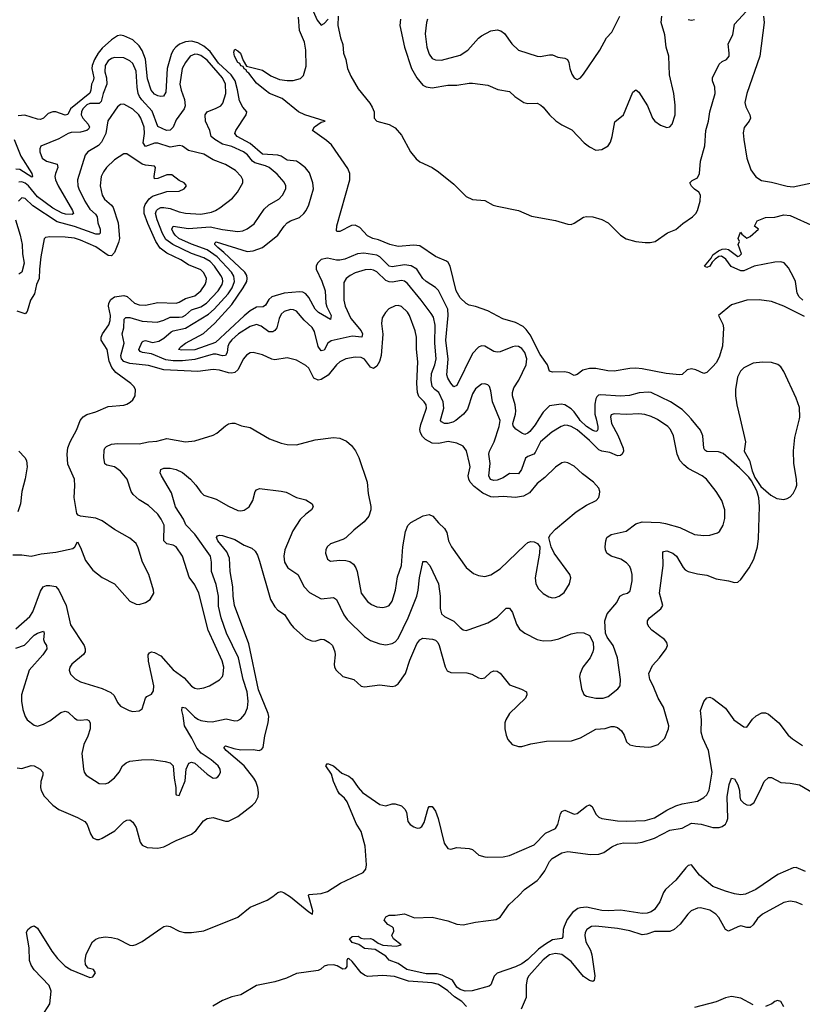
# Model space of a CAD drawing. Header units: inches. Extents: x 1694797 to 1849917, y 907313 to 1017959.
# Tile 418 of 656: x 1741715 to 1746789, y 996205 to 1002587. Entities that reach past the tile are written whole.
import ezdxf

# ---------------------------------------------------------------- set-up
doc = ezdxf.new("R2010")
doc.units = ezdxf.units.IN
doc.header["$MEASUREMENT"] = 0
doc.layers.add('B7040', color=7, linetype='Continuous')
doc.layers.add('B7949', color=7, linetype='Continuous')

msp = doc.modelspace()

# ---------------------------------------------------------------- linework, layer by layer
at = {"layer": 'B7040', "color": 5}
for points, elevation in [([(1743610, 1002662), (1743643.5, 1002583.5), (1743670, 1002552), (1743690, 1002562), (1743715.3, 1002590)], 680), ([(1743781, 1002610), (1743777.1, 1002550), (1743794.9, 1002470), (1743810, 1002426), (1743814, 1002370), (1743828.7, 1002330), (1743841.6, 1002270), (1743861.7, 1002221.7), (1743910, 1002139.1), (1743985.4, 1002045.4), (1744000.5, 1002020.5), (1744013.4, 1001990), (1744013, 1001950), (1744031, 1001930), (1744110, 1001908.4), (1744150, 1001885.3), (1744190, 1001838.7), (1744250, 1001730.4), (1744285.1, 1001685.1), (1744310, 1001666.4), (1744390, 1001628.5), (1744430, 1001600.3), (1744530, 1001521.7), (1744610, 1001441.7), (1744650, 1001421.1), (1744730, 1001414.9), (1744785.1, 1001385.1), (1744810, 1001377.6), (1744950, 1001350.5), (1745034.2, 1001314.2), (1745190, 1001286.7), (1745270, 1001262.4), (1745290, 1001260.4), (1745310, 1001268.2), (1745370, 1001306.4), (1745390, 1001312.4), (1745430, 1001310.4), (1745490, 1001292.4), (1745530, 1001270.4), (1745610, 1001190.6), (1745646.9, 1001166.9), (1745710, 1001150.4), (1745770, 1001142.4), (1745802.9, 1001142.9), (1745836, 1001150), (1745914.2, 1001205.8), (1745970, 1001226.5), (1746014.3, 1001265.7), (1746077.7, 1001310), (1746097.7, 1001330), (1746109.1, 1001350), (1746127.7, 1001410), (1746129, 1001450), (1746117.4, 1001470), (1746089.2, 1001489.2), (1746070, 1001509), (1746060.3, 1001530), (1746075, 1001545), (1746110, 1001562), (1746122.2, 1001590), (1746129.3, 1001670), (1746156.1, 1001770), (1746163.3, 1001870), (1746181, 1001930), (1746190, 1001990.2), (1746223.2, 1002110), (1746222.8, 1002150), (1746207.6, 1002190), (1746206.6, 1002210), (1746250, 1002299.1), (1746270, 1002316.4), (1746296.8, 1002330), (1746313.9, 1002350), (1746315.5, 1002370), (1746307.3, 1002430), (1746338, 1002490), (1746350, 1002558.9), (1746450, 1002668)], 680), ([(1746802.4, 1000662.4), (1746670, 1000730.8), (1746590, 1000760.6), (1746510, 1000771.3), (1746430, 1000769.9), (1746330, 1000739.3), (1746245.2, 1000670), (1746273.6, 1000613.6), (1746277.9, 1000590), (1746271.6, 1000471.6), (1746250, 1000400.4), (1746230, 1000362.3), (1746210, 1000339), (1746170, 1000301), (1746150, 1000293.3), (1746098.5, 1000318.5), (1746070, 1000324.2), (1746043, 1000317), (1746010, 1000288.2), (1745993.7, 1000286.3), (1745905.7, 1000294.3), (1745750, 1000324.1), (1745710, 1000327.7), (1745670, 1000325.5), (1745570, 1000309.4), (1745528.9, 1000311.1), (1745450, 1000327.2), (1745410, 1000327.4), (1745365.5, 1000314.5), (1745330, 1000287.6), (1745310, 1000280.6), (1745278, 1000298), (1745250, 1000304.9), (1745170, 1000301.5), (1745150, 1000308.4), (1745137.3, 1000350), (1745090, 1000417.8), (1745024, 1000544), (1744998.8, 1000578.8), (1744978.4, 1000598.4), (1744930, 1000625.1), (1744847.8, 1000647.8), (1744750, 1000700.6), (1744670, 1000728.4), (1744630, 1000737.5), (1744610, 1000747.4), (1744570, 1000784.5), (1744545.2, 1000830), (1744506.8, 1000990), (1744493.2, 1001013.2), (1744482.1, 1001022.1), (1744410, 1001051.4), (1744310, 1001122.1), (1744270, 1001126.4), (1744170, 1001116.7), (1744115.1, 1001130), (1744040.7, 1001160.7), (1744005.1, 1001170), (1743970, 1001187.1), (1743919.6, 1001239.6), (1743890, 1001255.9), (1743865.7, 1001254.3), (1743790, 1001214.5), (1743774, 1001214), (1743770, 1001218), (1743771.9, 1001251.9), (1743854.7, 1001550), (1743856.7, 1001590), (1743841.8, 1001621.8), (1743736.4, 1001776.4), (1743705.2, 1001805.2), (1743613.6, 1001870), (1743626.4, 1001893.6), (1743670, 1001923), (1743695.3, 1001930), (1743563.7, 1001970), (1743523.7, 1001990), (1743417, 1002077), (1743335.6, 1002110), (1743306.9, 1002130), (1743250, 1002176.1), (1743200.2, 1002240.2), (1743187.2, 1002250), (1743183.3, 1002263.3), (1743170, 1002267.8), (1743163.5, 1002283.5), (1743150, 1002287.5), (1743142.7, 1002302.7), (1743129.2, 1002310), (1743107.2, 1002350), (1743104.2, 1002375.8), (1743107.3, 1002392.7), (1743110, 1002396), (1743130, 1002384.9), (1743147.3, 1002370), (1743163.4, 1002323.4), (1743185.1, 1002285.1), (1743290, 1002261), (1743344.1, 1002224.1), (1743399.9, 1002199.9), (1743450, 1002192.2), (1743487.5, 1002192.5), (1743534.9, 1002205.1), (1743554.3, 1002225.7), (1743573.3, 1002286.7), (1743570.9, 1002390), (1743562, 1002442), (1743530, 1002517.2), (1743523.6, 1002603.6)], 680), ([(1744183.5, 1002590), (1744180.1, 1002550), (1744209.5, 1002410), (1744255, 1002270), (1744289.7, 1002209.7), (1744330, 1002163.2), (1744350, 1002151.6), (1744390, 1002146), (1744490, 1002163.2), (1744550, 1002162.6), (1744630, 1002176.9), (1744650, 1002176), (1744750, 1002163.1), (1744815.5, 1002135.5), (1744890, 1002122.4), (1744924.9, 1002090), (1744982.8, 1002050), (1745010, 1002044.2), (1745070, 1002045.3), (1745093.9, 1002033.9), (1745110, 1002021.3), (1745150.1, 1001970.1), (1745191.6, 1001931.6), (1745230, 1001906.7), (1745294.3, 1001874.3), (1745375.8, 1001790), (1745410, 1001762.3), (1745450, 1001742.6), (1745490, 1001745.3), (1745531.2, 1001770), (1745545.8, 1001794.2), (1745556.8, 1001830), (1745573.8, 1001926.2), (1745630, 1001971.3), (1745690, 1002117.3), (1745710, 1002132.7), (1745730, 1002117), (1745785.4, 1002030), (1745817.1, 1001950), (1745834, 1001930), (1745870, 1001904.4), (1745910, 1001888.2), (1745930, 1001892.2), (1745946.3, 1001910), (1745965.3, 1001970), (1745965.8, 1002034.2), (1745955.2, 1002110), (1745927.7, 1002230), (1745924.5, 1002350), (1745905.5, 1002410), (1745898.1, 1002490), (1745874.8, 1002570), (1745878.9, 1002610)], 720), ([(1744359.5, 1002590), (1744352.2, 1002570), (1744344.1, 1002495.9), (1744354.3, 1002410), (1744370, 1002364.9), (1744390, 1002336.4), (1744410, 1002327.6), (1744450, 1002326), (1744570, 1002356.9), (1744619.7, 1002390), (1744690, 1002468.4), (1744710, 1002483.1), (1744770, 1002514.4), (1744810, 1002521.6), (1744834.9, 1002514.9), (1744858, 1002498), (1744905.5, 1002430), (1744949, 1002389), (1745070, 1002350.3), (1745090, 1002347.9), (1745150, 1002359), (1745170, 1002358.7), (1745204.4, 1002344.4), (1745250, 1002338), (1745266, 1002330), (1745276.3, 1002310), (1745281.6, 1002270), (1745294.6, 1002234.6), (1745310, 1002211), (1745330, 1002200.7), (1745350, 1002210.7), (1745370, 1002234), (1745475.8, 1002390), (1745519.6, 1002470), (1745554, 1002506), (1745606.9, 1002610)], 740), ([(1746050, 1002588.4), (1746070, 1002583.9), (1746090, 1002587.9)], 720), ([(1746537.1, 1002610), (1746542.4, 1002570), (1746513.4, 1002350), (1746428.3, 1002110), (1746416.5, 1002050), (1746421.9, 1002021.8), (1746448.9, 1001970), (1746453.4, 1001950), (1746444.2, 1001930), (1746411.7, 1001888.3), (1746406.6, 1001853.4), (1746408.9, 1001810), (1746429.2, 1001690.8), (1746454.4, 1001614.4), (1746487.9, 1001567.9), (1746524.5, 1001544.5), (1746590, 1001534.3), (1746690, 1001507.5), (1746730, 1001504.6), (1746850, 1001529.4)], 680), ([(1744921, 1000000), (1744929.9, 1000030), (1744931.5, 1000051.5), (1744927.7, 1000090), (1744910.8, 1000150), (1744909.4, 1000170), (1744918.7, 1000201.3), (1744951.5, 1000250), (1744999.7, 1000350), (1745003.7, 1000390), (1744990, 1000430.5), (1744970, 1000456.3), (1744950, 1000469.9), (1744930, 1000472.1), (1744910, 1000466.8), (1744830, 1000433.8), (1744810, 1000431.4), (1744790, 1000436.8), (1744730, 1000470.8), (1744710, 1000472.7), (1744690, 1000464.6), (1744650, 1000422.5), (1744550, 1000217.2), (1744530, 1000208.5), (1744510, 1000231.1), (1744490, 1000264.7), (1744485.5, 1000285.5), (1744493.3, 1000386.7), (1744478.2, 1000510), (1744493.8, 1000670), (1744490.9, 1000710), (1744430, 1000831.6), (1744410, 1000852.3), (1744349.8, 1000890), (1744330, 1000910.7), (1744289.2, 1000969.2), (1744252.3, 1000992.3), (1744210, 1000999.1), (1744130, 1000985.5), (1744110.3, 1000990.3), (1744050, 1001049.4), (1744030, 1001061.2), (1743946.2, 1001073.8), (1743904.4, 1001070), (1743824.3, 1001035.7), (1743790, 1001028.1), (1743770, 1001027.5), (1743710, 1001040.6), (1743670, 1001032.6), (1743646.6, 1001010), (1743637.6, 1000990), (1743637, 1000970), (1743673.2, 1000893.2), (1743695.5, 1000830), (1743699.9, 1000750), (1743706.3, 1000726.3), (1743734, 1000670), (1743730, 1000643.6), (1743653, 1000690), (1743631.6, 1000710), (1743590, 1000787.2), (1743570, 1000811.2), (1743550, 1000820.5), (1743530, 1000823.4), (1743430, 1000815.7), (1743349.4, 1000790.6), (1743330, 1000773.6), (1743310, 1000737.6), (1743294.4, 1000725.6), (1743250, 1000723.4), (1743210, 1000700.5), (1743170, 1000668.7), (1742984.9, 1000495.1), (1742850, 1000448), (1742764.2, 1000444.2), (1742745.1, 1000450), (1742762.3, 1000470), (1742791, 1000490), (1742906.2, 1000553.8), (1742980.4, 1000619.6), (1743090, 1000741), (1743165.2, 1000850), (1743186.9, 1000890), (1743191.2, 1000910), (1743188, 1000930), (1743174.2, 1000950), (1743039.1, 1001079.1), (1742999.9, 1001110), (1742980.2, 1001130), (1742980.4, 1001139.6), (1742990, 1001147.4), (1743190, 1001084.6), (1743230, 1001090.1), (1743288.7, 1001111.3), (1743387.9, 1001190), (1743430.3, 1001249.7), (1743449.9, 1001270.1), (1743470, 1001282.7), (1743530, 1001305.7), (1743557.1, 1001330), (1743572.3, 1001350), (1743590, 1001386.4), (1743620.3, 1001490), (1743616.8, 1001530), (1743594.9, 1001594.9), (1743568, 1001628), (1743530, 1001658.4), (1743509.9, 1001669.9), (1743450, 1001676.4), (1743410, 1001702.6), (1743389.6, 1001709.6), (1743290, 1001716.1), (1743210, 1001784.2), (1743125.5, 1001830), (1743110.7, 1001850), (1743117.4, 1001870), (1743182.9, 1001970), (1743187, 1001990), (1743161.4, 1002021.4), (1743141.3, 1002061.3), (1743128.3, 1002131.7), (1743111.4, 1002190), (1743086, 1002230), (1743004.7, 1002304.7), (1742950, 1002380.4), (1742910, 1002416.5), (1742870, 1002438), (1742830, 1002448.1), (1742790, 1002444.8), (1742751.3, 1002428.7), (1742727.8, 1002410), (1742710.9, 1002389.1), (1742698.3, 1002361.7), (1742671, 1002270), (1742663.4, 1002116.6), (1742648.8, 1002091.2), (1742630, 1002088.7), (1742610, 1002094.2), (1742590, 1002104.6), (1742568.7, 1002130), (1742544.1, 1002204.1), (1742530, 1002332.4), (1742510, 1002386.8), (1742490, 1002418.5), (1742450, 1002457.4), (1742390, 1002483.5), (1742370, 1002486.5), (1742350, 1002482.2), (1742310, 1002457.4), (1742250, 1002402.8), (1742223.8, 1002370), (1742200.1, 1002330), (1742184.6, 1002290), (1742182.4, 1002270), (1742196, 1002210), (1742191.9, 1002190), (1742181.1, 1002170), (1742176.8, 1002130), (1742169.8, 1002110.2), (1742043.8, 1002010), (1742027.4, 1001972.6), (1742010, 1001967.7), (1741950.1, 1001989.9), (1741930.1, 1001989.9), (1741900.3, 1001979.7), (1741870, 1001949.8), (1741850, 1001940.6), (1741830, 1001942.4), (1741749.4, 1001969.4), (1741704.5, 1001964.5)], 720), ([(1744445.7, 1000000), (1744446.8, 1000006.8), (1744465.5, 1000070), (1744460.8, 1000110), (1744431.6, 1000171.6), (1744407, 1000190), (1744390, 1000209.8), (1744384, 1000250), (1744386.2, 1000293.8), (1744406.7, 1000350), (1744414.8, 1000390), (1744406, 1000490), (1744408.2, 1000608.2), (1744398.1, 1000658.1), (1744383.7, 1000683.7), (1744318.7, 1000770), (1744230, 1000877), (1744210, 1000891.9), (1744190, 1000896.5), (1744130, 1000886), (1744110, 1000887.1), (1744090, 1000897.7), (1744030, 1000952.9), (1744010, 1000963.4), (1743990, 1000968.1), (1743954.6, 1000965.4), (1743890, 1000946.2), (1743857.3, 1000930), (1743831.2, 1000910), (1743816.9, 1000883.1), (1743815.8, 1000770), (1743825.2, 1000730), (1743862.2, 1000650), (1743928.1, 1000570), (1743938.2, 1000550), (1743933, 1000530), (1743870, 1000535.7), (1743734, 1000506), (1743712.3, 1000490), (1743690, 1000445.4), (1743670, 1000440.4), (1743650, 1000468.6), (1743626.4, 1000566.4), (1743612.1, 1000592.1), (1743560.4, 1000640.5), (1743510, 1000697.4), (1743490, 1000707.1), (1743470, 1000709), (1743430, 1000695), (1743410, 1000677.7), (1743397.8, 1000650), (1743382.8, 1000590), (1743370, 1000571.7), (1743355.7, 1000564.3), (1743330, 1000563.6), (1743280.4, 1000600.4), (1743250, 1000611.2), (1743210, 1000599.3), (1743133.2, 1000550), (1743090, 1000512.2), (1743072.4, 1000490), (1743065.1, 1000470), (1743060.1, 1000430), (1743049.6, 1000410.4), (1743030, 1000408.7), (1742990, 1000419.6), (1742970, 1000418.4), (1742850, 1000385.7), (1742770, 1000376), (1742710, 1000375.2), (1742662.2, 1000382.2), (1742570, 1000421.6), (1742510.7, 1000430.7), (1742497.4, 1000437.4), (1742488.2, 1000450), (1742510, 1000498.7), (1742516.8, 1000503.2), (1742530, 1000507.2), (1742575.9, 1000495.9), (1742616.9, 1000503.1), (1742650, 1000522.8), (1742696.4, 1000563.6), (1742710, 1000570.6), (1742790, 1000588.3), (1742940.4, 1000679.6), (1742976.1, 1000710), (1743067.4, 1000810), (1743092.3, 1000850), (1743108.2, 1000890), (1743104.2, 1000924.2), (1743089.5, 1000950), (1742996.1, 1001050), (1742930, 1001096.5), (1742830, 1001132.1), (1742747.7, 1001170), (1742722.8, 1001190), (1742709.5, 1001210), (1742702.1, 1001230), (1742709.7, 1001250), (1742810, 1001234.6), (1742950, 1001245), (1743030, 1001227.5), (1743130, 1001214.1), (1743161.9, 1001218.1), (1743189.3, 1001230.7), (1743235.1, 1001264.9), (1743299.9, 1001360.1), (1743330, 1001386.5), (1743395.5, 1001424.5), (1743419.1, 1001450), (1743440.4, 1001490), (1743441, 1001510), (1743430, 1001533.3), (1743385, 1001585), (1743333.6, 1001630), (1743310, 1001640.6), (1743239.2, 1001659.2), (1743224.7, 1001670), (1743191.4, 1001711.4), (1743166, 1001730), (1743090, 1001764.6), (1743030, 1001780.1), (1742980.3, 1001810), (1742957.7, 1001830), (1742948, 1001870), (1742919.8, 1001930), (1742917.4, 1001970), (1742931.1, 1001990), (1742990, 1002012.9), (1743018.7, 1002030), (1743033.4, 1002046.6), (1743050.9, 1002110), (1743049.9, 1002170), (1743030.3, 1002210), (1742930, 1002325.7), (1742890, 1002355.2), (1742870, 1002362.7), (1742850, 1002364.2), (1742821, 1002350), (1742790.1, 1002310), (1742769, 1002270), (1742754.1, 1002170), (1742761.8, 1002130), (1742783.3, 1002070), (1742788.7, 1002030), (1742781.4, 1002010), (1742730, 1001938.7), (1742709.6, 1001890.4), (1742690, 1001872.1), (1742667.6, 1001870), (1742610, 1001894.8), (1742575.1, 1001995.1), (1742507.8, 1002067.8), (1742493.2, 1002090), (1742484.4, 1002110), (1742477, 1002150), (1742470, 1002254), (1742450, 1002302.9), (1742430, 1002321.7), (1742390, 1002340.2), (1742330, 1002342.5), (1742310, 1002335.4), (1742290, 1002319.8), (1742270.6, 1002289.4), (1742267.8, 1002250), (1742279, 1002210), (1742280.1, 1002170), (1742256.4, 1002110), (1742243.3, 1002056.7), (1742230, 1002044.5), (1742170, 1002043.2), (1742150, 1002034.5), (1742124.7, 1002010), (1742115.1, 1001990), (1742115, 1001970), (1742124.2, 1001950), (1742159.4, 1001910), (1742167.5, 1001890), (1742161.3, 1001878.7), (1742150.4, 1001869.6), (1742110, 1001859.1), (1742050, 1001855.8), (1742030.5, 1001850), (1741970, 1001814.2), (1741851.8, 1001768.2), (1741845.7, 1001750), (1741846.7, 1001730), (1741862, 1001690), (1741890.1, 1001670.1), (1741957.7, 1001650), (1741962.5, 1001630), (1741946.7, 1001590), (1741943.8, 1001570), (1741947.9, 1001550), (1741964.2, 1001510), (1742058.6, 1001350), (1742064.2, 1001330), (1742055, 1001325), (1742013.5, 1001326.5), (1741990, 1001332.9), (1741930, 1001365.7), (1741830, 1001438.8), (1741771.5, 1001510), (1741750, 1001526.9), (1741730, 1001535.4), (1741710, 1001534.9)], 740), ([(1744328.4, 1000000), (1744353.6, 1000070), (1744350.6, 1000090), (1744337.3, 1000110), (1744304, 1000144), (1744293.9, 1000170), (1744291.1, 1000228.9), (1744296.1, 1000370), (1744287.5, 1000452.5), (1744287.4, 1000530), (1744278.3, 1000570), (1744241.8, 1000670), (1744230, 1000690.9), (1744190, 1000727.7), (1744170, 1000733.8), (1744150, 1000732.8), (1744107.6, 1000712.4), (1744086.4, 1000690), (1744066.2, 1000653.8), (1744061.8, 1000618.2), (1744069.2, 1000549.2), (1744058.9, 1000410), (1744047.2, 1000372.8), (1744030, 1000341.6), (1744010, 1000327.4), (1743990, 1000335.9), (1743950, 1000386.4), (1743930, 1000397.6), (1743890, 1000399.2), (1743830.2, 1000389.8), (1743790.9, 1000369.1), (1743770, 1000350.9), (1743716, 1000284), (1743670, 1000254.5), (1743650.7, 1000250.7), (1743623, 1000263), (1743590, 1000327.8), (1743570, 1000346.6), (1743510, 1000380.5), (1743450, 1000396.4), (1743370, 1000383.5), (1743350, 1000386.4), (1743290, 1000415.3), (1743230, 1000431.1), (1743210, 1000428.2), (1743186.5, 1000413.5), (1743167.1, 1000390), (1743130, 1000317.2), (1743110, 1000300.7), (1743090, 1000295.8), (1743070, 1000297.3), (1743010, 1000314.5), (1742970, 1000319.1), (1742870, 1000307.9), (1742650, 1000316.9), (1742550, 1000344.9), (1742430, 1000358.6), (1742390, 1000372.7), (1742376.3, 1000390), (1742371.5, 1000410), (1742393.1, 1000490), (1742379.8, 1000550), (1742389.9, 1000590.1), (1742393.5, 1000646.5), (1742402.8, 1000657.2), (1742430, 1000657.3), (1742510, 1000633.7), (1742607.5, 1000627.5), (1742650, 1000639.6), (1742690, 1000659.2), (1742750, 1000658.2), (1742770, 1000662.2), (1742790, 1000671.1), (1742830, 1000707.4), (1742890, 1000726.4), (1742926.7, 1000750), (1743003.2, 1000830), (1743028.1, 1000870), (1743032, 1000890), (1743029.5, 1000909.5), (1743019.2, 1000930), (1742978.2, 1000990), (1742950, 1001019.5), (1742910, 1001044), (1742830, 1001071.8), (1742709.3, 1001129.3), (1742663.4, 1001163.4), (1742641.1, 1001201.1), (1742606.5, 1001290), (1742596.7, 1001330), (1742601.4, 1001350), (1742610, 1001359.8), (1742630, 1001369.5), (1742650, 1001370.1), (1742690, 1001363.8), (1742750, 1001342.1), (1742790, 1001333.2), (1742890, 1001326.9), (1742959.3, 1001340.7), (1742984.7, 1001350), (1743012.6, 1001367.4), (1743094, 1001430), (1743128, 1001470), (1743162.4, 1001530), (1743161.6, 1001550), (1743151.8, 1001570), (1743113.6, 1001610), (1743050, 1001649.7), (1742970, 1001679.2), (1742910, 1001716.5), (1742810, 1001739.3), (1742770, 1001767.4), (1742751.4, 1001771.4), (1742690, 1001760.7), (1742610, 1001787.8), (1742590, 1001786.5), (1742530, 1001766), (1742516.7, 1001790), (1742523.8, 1001850), (1742521.5, 1001890), (1742501.2, 1001950), (1742488.7, 1001970), (1742450, 1002007.2), (1742390, 1002039.8), (1742370, 1002036.8), (1742350, 1002021.5), (1742287.4, 1001932.6), (1742274.8, 1001850), (1742246.6, 1001793.4), (1742227.1, 1001772.9), (1742156.5, 1001730), (1742139.1, 1001710), (1742090.1, 1001550), (1742091.5, 1001510), (1742097.9, 1001490), (1742137.3, 1001410), (1742170, 1001358.5), (1742206.1, 1001326.1), (1742217.6, 1001310), (1742222.5, 1001270), (1742238, 1001230), (1742236.4, 1001203.6), (1742230, 1001197.2), (1742210, 1001196.8), (1742070, 1001247.1), (1741957.9, 1001277.9), (1741801.1, 1001381.1), (1741750, 1001427.6), (1741730, 1001433.4), (1741706.9, 1001410)], 760), ([(1741680.3, 1001810), (1741722.4, 1001702.4), (1741793.3, 1001590), (1741797.6, 1001570), (1741793.4, 1001566.6), (1741716.5, 1001616.5), (1741690, 1001618.4)], 720), ([(1742115.1, 1000000), (1742125.9, 1000014.1), (1742150, 1000028), (1742210, 1000044.4), (1742290, 1000080.9), (1742390, 1000088.5), (1742410, 1000095.5), (1742432.7, 1000107.3), (1742450, 1000124), (1742463.7, 1000150), (1742466.6, 1000190), (1742454.5, 1000210), (1742437, 1000230), (1742339.8, 1000299.8), (1742312.3, 1000332.3), (1742294.5, 1000374.5), (1742282.7, 1000450), (1742244.6, 1000510), (1742244.3, 1000530), (1742251.9, 1000550), (1742292.5, 1000610), (1742302.9, 1000637.1), (1742305, 1000670), (1742291.1, 1000730), (1742293.1, 1000750), (1742306.4, 1000773.6), (1742330, 1000790.1), (1742390, 1000799.3), (1742412.3, 1000792.3), (1742459.1, 1000750), (1742490, 1000739.5), (1742530, 1000737.6), (1742610, 1000753.2), (1742730, 1000750.1), (1742750, 1000756.1), (1742790, 1000780.6), (1742850, 1000798.1), (1742889.8, 1000830), (1742917.3, 1000870), (1742924.9, 1000890), (1742925.7, 1000910), (1742910, 1000946.4), (1742890, 1000965.4), (1742810, 1000999.1), (1742760.7, 1001030), (1742670, 1001074.9), (1742627.1, 1001107.1), (1742597.9, 1001150), (1742545.2, 1001265.2), (1742522, 1001330), (1742521.6, 1001370), (1742529.9, 1001390.1), (1742554.2, 1001425.8), (1742575.8, 1001444.2), (1742670, 1001474.5), (1742750, 1001476.5), (1742782.7, 1001490), (1742797, 1001510), (1742794.7, 1001514.7), (1742782.7, 1001530), (1742750, 1001546), (1742702.2, 1001582.2), (1742670, 1001582.3), (1742610, 1001558.2), (1742590, 1001556), (1742586.8, 1001570), (1742595.3, 1001630), (1742590, 1001638.7), (1742530, 1001643.6), (1742510, 1001650.5), (1742410, 1001716.9), (1742390, 1001717.4), (1742330, 1001678.8), (1742279.2, 1001630), (1742258.1, 1001601.9), (1742243.2, 1001570), (1742237.9, 1001510), (1742249.6, 1001449.6), (1742264.6, 1001424.6), (1742310, 1001385.7), (1742321.7, 1001370), (1742353.6, 1001270), (1742362.3, 1001170), (1742356.6, 1001143.4), (1742330, 1001077.7), (1742310, 1001057.3), (1742290, 1001058.9), (1742210, 1001115.3), (1742110, 1001158.5), (1742070, 1001170.8), (1742010, 1001177.6), (1741910, 1001180.4), (1741883.6, 1001176.4), (1741873.8, 1001166.2), (1741852.5, 1001050), (1741843.3, 1000970), (1741841.9, 1000910), (1741824.8, 1000870), (1741811.7, 1000810), (1741785, 1000770), (1741764.7, 1000695.3), (1741750, 1000681.1), (1741698.7, 1000698.7)], 780), ([(1741688.4, 1001290), (1741718.8, 1001190), (1741731.4, 1001130), (1741733, 1001070), (1741743.7, 1001010), (1741730, 1000951.8), (1741710, 1000937.4)], 760), ([(1746792.3, 1000770), (1746769.5, 1000790), (1746755.3, 1000815.3), (1746744.4, 1000890), (1746734.5, 1000914.5), (1746699.8, 1000979.8), (1746671, 1001011), (1746650, 1001017.1), (1746610, 1001015.3), (1746476, 1000990), (1746410, 1000958.9), (1746390, 1000958.9), (1746327.5, 1000987.5), (1746294.3, 1001034.3), (1746266, 1001054), (1746248, 1001052), (1746224.4, 1001035.6), (1746204.9, 1001015.1), (1746190, 1000989.6), (1746170, 1000982), (1746154, 1000990), (1746197.6, 1001042.4), (1746210, 1001064), (1746245.2, 1001090), (1746270, 1001100.3), (1746290, 1001103.1), (1746310, 1001097.4), (1746370, 1001053.4), (1746382.7, 1001057.3), (1746394, 1001070), (1746374, 1001130), (1746381.2, 1001150), (1746374, 1001170), (1746389.2, 1001210.8), (1746398, 1001198), (1746430, 1001172), (1746450, 1001182), (1746506, 1001230), (1746478, 1001250), (1746496.4, 1001283.6), (1746550, 1001306), (1746610, 1001306.8), (1746670, 1001322.8), (1746710, 1001318.8), (1746864.7, 1001250)], 660), ([(1746770, 1000000), (1746772.3, 1000010), (1746770, 1000073.6), (1746750, 1000135.1), (1746670, 1000307.3), (1746650, 1000338), (1746630, 1000352.4), (1746590, 1000364.2), (1746530, 1000367), (1746470, 1000360.8), (1746410, 1000331.1), (1746389.2, 1000310), (1746369.4, 1000270), (1746356.3, 1000190), (1746355.5, 1000150), (1746363.8, 1000090), (1746385.4, 1000000)], 720), ([(1744825.7, 1000000), (1744780.9, 1000110), (1744770, 1000182), (1744760.7, 1000210), (1744750, 1000220.7), (1744730, 1000227.3), (1744710, 1000225.1), (1744670, 1000195.6), (1744650, 1000162.9), (1744617.7, 1000062.3), (1744592.5, 1000030), (1744556, 1000000)], 740), ([(1746067.8, 1000000), (1746050, 1000021), (1746010, 1000060.2), (1745935, 1000110), (1745810, 1000171.2), (1745790, 1000173.9), (1745731.8, 1000168.2), (1745668.7, 1000151.3), (1745610, 1000146.2), (1745483.4, 1000156.6), (1745467.1, 1000152.9), (1745456.8, 1000143.2), (1745449.7, 1000130.3), (1745444.3, 1000095.7), (1745445, 1000030), (1745452, 1000000)], 720), ([(1745341.8, 1000000), (1745310, 1000044.7), (1745290, 1000065.2), (1745250, 1000090.5), (1745225.4, 1000094.6), (1745150, 1000084), (1745110, 1000044.3), (1745082, 1000000)], 720), ([(1745841.6, 1000000), (1745810, 1000015.1), (1745767.6, 1000027.6), (1745730, 1000032.8), (1745650, 1000027.1), (1745570, 1000032), (1745550, 1000026), (1745545.2, 1000010), (1745546.9, 1000000)], 740)]:
    msp.add_lwpolyline(points, dxfattribs=dict(at, elevation=elevation))
at = {"layer": 'B7949', "color": 5}
for points, elevation in [([(1741670, 999118.8), (1741730, 999119.3), (1741790, 999110.4), (1741854.6, 999125.4), (1741950, 999136.4), (1742059.5, 999160.5), (1742074, 999170), (1742090, 999202), (1742110, 999166), (1742141.8, 999081.8), (1742190, 999019.1), (1742250.5, 998970.5), (1742330, 998930.6), (1742430, 998817.1), (1742470, 998798), (1742490, 998796.5), (1742530.9, 998809.1), (1742562, 998830), (1742585.1, 998870), (1742582.4, 998890), (1742552.4, 998990), (1742511.2, 999070), (1742483.7, 999163.7), (1742470, 999192), (1742430, 999225.6), (1742330, 999282.9), (1742250, 999339.6), (1742210, 999355.6), (1742109.4, 999369.4), (1742095.1, 999375.1), (1742085.4, 999385.4), (1742067.6, 999490), (1742073.7, 999566.3), (1742070, 999608), (1742027.1, 999707.1), (1742022.5, 999770), (1742028.5, 999811.5), (1742041.8, 999850), (1742085.3, 999930), (1742107.6, 999990), (1742115.1, 1000000)], 780), ([(1741690, 998637.8), (1741781, 998719), (1741801.1, 998750), (1741850, 998882.4), (1741868.5, 998911.5), (1741890, 998919.1), (1741910, 998919.7), (1741950, 998912.9), (1741968.6, 998888.6), (1742016.1, 998790), (1742044.6, 998664.6), (1742134, 998530), (1742140.8, 998510), (1742140.2, 998490), (1742128.5, 998471.5), (1742052.7, 998410), (1742041.6, 998390), (1742037.1, 998370), (1742045.3, 998345.3), (1742075.1, 998315.1), (1742110, 998294.9), (1742250, 998251.8), (1742306.2, 998226.2), (1742327.7, 998207.7), (1742350, 998162), (1742370, 998138.4), (1742426, 998110), (1742450, 998103.8), (1742490, 998106.4), (1742510, 998120.7), (1742532, 998190), (1742540.4, 998199.6), (1742570, 998216.3), (1742583.3, 998236.7), (1742584.4, 998270), (1742549.8, 998430.2), (1742548.7, 998471.3), (1742556.9, 998483.1), (1742569, 998490), (1742590, 998486), (1742630, 998464.7), (1742710, 998374), (1742780.8, 998320.8), (1742830, 998267.4), (1742850, 998254.9), (1742870, 998250.3), (1742910, 998257.4), (1742946, 998270), (1743011.4, 998308.6), (1743029.8, 998330.2), (1743034.9, 998345.1), (1743038.3, 998390), (1743028.3, 998431.7), (1742937, 998630), (1742876.5, 998870), (1742850, 998923), (1742813.9, 998973.9), (1742770, 999109.5), (1742729.7, 999170), (1742710, 999181.8), (1742670, 999190.7), (1742649.9, 999209.9), (1742651.2, 999310), (1742633.5, 999350), (1742610, 999381.5), (1742550, 999439.2), (1742490, 999476), (1742451.3, 999510), (1742438.3, 999530), (1742412.3, 999610), (1742370, 999661.1), (1742330, 999689.7), (1742280.5, 999700.5), (1742268.2, 999708.2), (1742260.4, 999750), (1742263, 999797), (1742268.2, 999810), (1742279.3, 999820.7), (1742310, 999836.5), (1742350, 999840.2), (1742490, 999837.1), (1742550, 999851.1), (1742604.4, 999855.6), (1742670, 999871.6), (1742789.6, 999850.4), (1742850, 999857.1), (1742970, 999894.4), (1742993.5, 999906.5), (1743050, 999955.5), (1743070, 999968), (1743090, 999972.7), (1743110, 999972.7), (1743154, 999954), (1743210, 999943.8), (1743334.8, 999870), (1743410, 999842), (1743450, 999834), (1743510, 999832.2), (1743630, 999864.9), (1743750, 999878), (1743790, 999873.7), (1743834.3, 999854.3), (1743867.4, 999827.4), (1743892.8, 999792.8), (1743914, 999750), (1743967, 999590), (1743975.4, 999515.4), (1743992.7, 999432.8), (1743991.6, 999410), (1743978.3, 999370), (1743948.4, 999331.6), (1743881.4, 999278.6), (1743830, 999228.4), (1743810, 999217.2), (1743730, 999189.5), (1743708.5, 999170), (1743699.5, 999150), (1743697, 999130), (1743710, 999090.7), (1743730, 999077.6), (1743790, 999084.6), (1743830, 999082.8), (1743855, 999075), (1743878.4, 999058.4), (1743894.5, 999034.5), (1743902.2, 999010), (1743930.2, 998870), (1743970, 998816.5), (1743996.4, 998796.4), (1744030, 998780.9), (1744070, 998778), (1744096, 998784), (1744110, 998790.4), (1744130, 998818.8), (1744150.7, 998889.3), (1744164.7, 998975.3), (1744189.8, 999050), (1744199.1, 999170), (1744217.3, 999270), (1744231.1, 999308.9), (1744251, 999329), (1744302.9, 999357.1), (1744330.3, 999370.3), (1744370, 999379.6), (1744394.4, 999370), (1744430, 999326.4), (1744469.1, 999289.1), (1744483.8, 999263.8), (1744496.4, 999210), (1744515.5, 999170), (1744610, 999036.3), (1744658.3, 998998.3), (1744690, 998985.5), (1744730, 998978), (1744770, 998988), (1744830, 999028.5), (1744990, 999181.3), (1745010, 999197.6), (1745030, 999206), (1745050, 999203.8), (1745072.1, 999192.1), (1745087.7, 999170), (1745086, 999130), (1745058, 998970), (1745061.3, 998930), (1745078, 998898), (1745110, 998868.2), (1745146.1, 998846.1), (1745170, 998840.4), (1745190, 998842.4), (1745212.7, 998850), (1745244.9, 998875.1), (1745280.5, 998930), (1745287.8, 998970), (1745282.4, 998990), (1745179.5, 999130), (1745161.2, 999170), (1745146, 999230), (1745156, 999250), (1745190, 999285.5), (1745323.6, 999396.4), (1745390, 999440.4), (1745452.7, 999470), (1745469.3, 999490), (1745475.1, 999510), (1745477, 999530), (1745469.5, 999550), (1745434.5, 999590), (1745364.2, 999644.2), (1745310, 999693), (1745270, 999715.1), (1745250, 999718.7), (1745230, 999715.1), (1745190, 999687.8), (1745120.9, 999619.1), (1745070, 999580.5), (1745020.6, 999519.4), (1744981.4, 999498.6), (1744930, 999489.7), (1744850, 999496.1), (1744790, 999491.8), (1744770, 999495), (1744718.7, 999518.7), (1744662.1, 999562.1), (1744635.8, 999590), (1744626.5, 999610), (1744623.9, 999630), (1744635.1, 999690), (1744632.1, 999710), (1744612.1, 999792.1), (1744590, 999822), (1744550, 999843), (1744493.7, 999853.7), (1744430, 999839.2), (1744390, 999841.8), (1744345.9, 999865.9), (1744325.8, 999885.8), (1744313.3, 999910), (1744309.9, 999930), (1744315.6, 999964.4), (1744328.4, 1000000)], 760), ([(1741690, 998513.1), (1741746.8, 998533.2), (1741810, 998597.1), (1741830, 998611.6), (1741870, 998624), (1741874.4, 998610), (1741869.3, 998570), (1741875.8, 998550), (1741890.3, 998530), (1741891.3, 998510), (1741865.1, 998470), (1741776.3, 998370), (1741727.9, 998210), (1741726.3, 998170), (1741735.6, 998115.6), (1741750.3, 998070.3), (1741764.9, 998050), (1741810, 998014), (1741830, 998008.2), (1741870, 998020.4), (1741910, 998043.1), (1741983.1, 998096.9), (1742010, 998104.4), (1742030, 998098.5), (1742070, 998059), (1742088.8, 998048.8), (1742110, 998045.8), (1742150, 998050.2), (1742164.2, 998044.2), (1742173.2, 998030), (1742172.7, 997990), (1742156.6, 997943.4), (1742130.3, 997890), (1742117.6, 997830), (1742128.5, 997728.5), (1742133, 997710), (1742147.3, 997690), (1742230, 997636.3), (1742270, 997633.4), (1742290, 997640.7), (1742330, 997673), (1742359.6, 997710), (1742382.9, 997750), (1742406.6, 997770), (1742430, 997780.3), (1742506, 997790), (1742570, 997791.6), (1742659.5, 997779.5), (1742691.3, 997770), (1742710.5, 997750.5), (1742717.1, 997670), (1742727.3, 997610), (1742727.3, 997570), (1742730, 997562), (1742750, 997558), (1742787.5, 997652.5), (1742794.5, 997730), (1742811.9, 997768.1), (1742830, 997774.9), (1742850, 997768.4), (1742930, 997697.4), (1742970, 997670.4), (1742990, 997673), (1742999.7, 997680.3), (1743009.7, 997690.3), (1743016.3, 997710), (1743014.3, 997730), (1743001.6, 997750), (1742956.3, 997790), (1742893, 997833), (1742864.4, 997864.4), (1742832.1, 997930), (1742783.9, 998010), (1742775.8, 998075.8), (1742766.1, 998110), (1742769.1, 998130.9), (1742790, 998127.6), (1742849.3, 998069.3), (1742870, 998053.1), (1742890, 998045.2), (1742930, 998037.2), (1742963.6, 998036.4), (1743054.9, 998054.9), (1743110, 998042.4), (1743130, 998044.4), (1743150, 998055.5), (1743174.9, 998085.1), (1743192.7, 998127.3), (1743197, 998170), (1743189.2, 998230), (1743164.8, 998310), (1743133.8, 998450), (1743056, 998610), (1743020.9, 998710), (1743005.1, 998785.1), (1743003.4, 998850), (1742990, 998925.6), (1742957.9, 999010), (1742958.9, 999070), (1742953.1, 999110), (1742850, 999253.3), (1742792.1, 999312.1), (1742776.5, 999350), (1742724.9, 999430), (1742700.2, 999520.2), (1742633.7, 999630), (1742625.4, 999650), (1742630, 999672.4), (1742650, 999680.3), (1742690, 999681.3), (1742730, 999672.1), (1742770, 999652), (1742822, 999610), (1742858.2, 999570), (1742890, 999524.4), (1742910, 999505.4), (1742990, 999479.3), (1743070, 999433.1), (1743130, 999406.7), (1743150, 999404.4), (1743170, 999408.2), (1743203.7, 999430), (1743227.6, 999470), (1743242.4, 999530), (1743250, 999540.5), (1743270, 999548.5), (1743411.3, 999531.3), (1743443.7, 999523.7), (1743510, 999490.7), (1743570, 999474.4), (1743610.6, 999450), (1743617.3, 999430), (1743606.8, 999410), (1743570, 999382.9), (1743533.5, 999346.5), (1743486, 999274), (1743435.2, 999150), (1743428, 999110), (1743432.9, 999070), (1743454.7, 999034.7), (1743518.4, 998990), (1743560.3, 998910), (1743594, 998874), (1743670, 998833.1), (1743750, 998842.6), (1743770, 998828.7), (1743817.8, 998730), (1743838.9, 998698.9), (1743951.8, 998590), (1743990, 998563.2), (1744050, 998540.9), (1744090, 998535.6), (1744130, 998543.6), (1744150, 998554.3), (1744170, 998575.3), (1744233.2, 998710), (1744289, 998850), (1744298.4, 998890), (1744306.6, 998970), (1744328, 999072), (1744330, 999076.3), (1744350, 999074.9), (1744373.4, 999050), (1744430, 998930.5), (1744441.5, 998850), (1744440.6, 998770), (1744450, 998736.5), (1744470, 998718.8), (1744528.9, 998688.9), (1744570, 998646.5), (1744590, 998632.8), (1744610, 998629), (1744630, 998634), (1744750, 998677.2), (1744810, 998713.4), (1744870, 998772), (1744890, 998772.7), (1744910, 998743.8), (1744936.1, 998670), (1744956.7, 998636.7), (1744990, 998610.3), (1745070.3, 998570.3), (1745110, 998560.3), (1745162.3, 998562.3), (1745210, 998574.9), (1745290, 998606.5), (1745334, 998614), (1745372.7, 998612.7), (1745410, 998594.8), (1745432.7, 998550), (1745434.9, 998510), (1745430.4, 998490), (1745413, 998450), (1745366.7, 998390), (1745348.4, 998350), (1745344.4, 998330), (1745357.1, 998250), (1745372.4, 998212.4), (1745390, 998202.4), (1745450.3, 998190.3), (1745498, 998190), (1745530, 998200.3), (1745594, 998250), (1745607.6, 998270), (1745611.1, 998310), (1745592, 998450), (1745562.7, 998530), (1745524.9, 998584.9), (1745514, 998610), (1745509.7, 998690), (1745524.8, 998735.2), (1745586, 998810), (1745606, 998850), (1745630, 998864), (1745656, 998870), (1745673.9, 998886.1), (1745686, 998950), (1745686, 998990), (1745680.1, 999020.1), (1745670, 999042), (1745650, 999067.6), (1745612.7, 999090), (1745550, 999109.8), (1745522.6, 999130), (1745513.3, 999150), (1745510.9, 999170), (1745514.8, 999210), (1745522.6, 999230), (1745550, 999251.2), (1745647.3, 999272.7), (1745710, 999320.2), (1745750, 999331.9), (1745867.8, 999327.8), (1745902.2, 999322.2), (1745995.1, 999295.1), (1746090, 999250.4), (1746150, 999243.7), (1746190, 999247), (1746238.2, 999261.8), (1746251.6, 999270), (1746275.1, 999310), (1746286.2, 999353.8), (1746286.3, 999410), (1746267.6, 999470), (1746231.6, 999530), (1746167.6, 999610), (1746140.7, 999630), (1746050, 999678.2), (1746021.2, 999701.2), (1745996, 999730), (1745978.5, 999770), (1745953.3, 999890), (1745934.2, 999930), (1745917.7, 999950), (1745850, 999996), (1745841.6, 1000000)], 740), ([(1741698.2, 997738.2), (1741730, 997734), (1741790, 997753.5), (1741810.3, 997750), (1741847.3, 997730), (1741866.2, 997710), (1741865.7, 997690), (1741852.6, 997650), (1741849.3, 997609.3), (1741854.3, 997590), (1741874.7, 997554.7), (1741930, 997495.8), (1741968.2, 997468.2), (1742090, 997416.1), (1742137.1, 997390), (1742152.2, 997370), (1742173.7, 997310), (1742190, 997284.4), (1742213.7, 997273.7), (1742230, 997273.4), (1742250, 997281.7), (1742331.8, 997330), (1742390, 997388.4), (1742410, 997399.3), (1742430, 997401.6), (1742450, 997385.5), (1742470, 997350.6), (1742496.3, 997256.3), (1742510, 997237.1), (1742541.8, 997221.8), (1742610, 997217.7), (1742650, 997225.2), (1742730, 997266), (1742830, 997307.6), (1742856.3, 997330), (1742906.3, 997393.7), (1742930, 997410.4), (1742970, 997414.9), (1743050, 997392.4), (1743070, 997392.7), (1743081.7, 997398.3), (1743130, 997423.1), (1743224.1, 997495.9), (1743244.4, 997515.6), (1743260.5, 997550), (1743263.1, 997576.9), (1743259.3, 997610), (1743246.8, 997650), (1743234.4, 997670), (1743171.3, 997750), (1743053.5, 997850), (1743038.9, 997870), (1743050, 997880.3), (1743102.9, 997862.9), (1743150, 997855.3), (1743230, 997855.7), (1743268.8, 997851.2), (1743284, 997856), (1743294.5, 997870), (1743305.4, 997945.4), (1743327.2, 998030), (1743330.8, 998070), (1743326.4, 998090), (1743263.5, 998243.5), (1743201, 998541), (1743107.4, 998790), (1743098.7, 998850), (1743097.2, 998910), (1743080.2, 999010), (1743076.5, 999096.5), (1743058, 999138), (1743000.9, 999210), (1742991.8, 999230), (1742998, 999242), (1743010, 999246.4), (1743030, 999244), (1743110, 999218.8), (1743170, 999180.8), (1743221.1, 999161.1), (1743243, 999143), (1743257.4, 999117.4), (1743270, 999077.3), (1743340.7, 998830), (1743370, 998782.4), (1743390, 998760.7), (1743431.2, 998731.2), (1743470, 998670.3), (1743490, 998647.6), (1743570, 998576.4), (1743610, 998560.3), (1743630, 998559.5), (1743670, 998571.6), (1743690, 998570.3), (1743721.3, 998550), (1743742.4, 998530), (1743758, 998490), (1743761.1, 998470), (1743753.7, 998410), (1743757, 998390), (1743766.7, 998370), (1743810, 998330.4), (1743880.7, 998310), (1743930, 998268), (1743950, 998263.1), (1744050, 998274.9), (1744130, 998264.4), (1744150, 998268.4), (1744170, 998283.1), (1744215.7, 998350), (1744244.3, 998435.7), (1744290, 998541.3), (1744310, 998567.2), (1744330, 998577.8), (1744392.6, 998572.6), (1744410, 998564.9), (1744426.4, 998550), (1744435.8, 998530), (1744472.7, 998392.7), (1744487.3, 998367.3), (1744510, 998354.9), (1744614.3, 998354.3), (1744645.7, 998345.7), (1744690, 998322), (1744710, 998316.3), (1744730, 998322), (1744770, 998358), (1744790, 998366), (1744810, 998364.4), (1744830, 998352.4), (1744890, 998275.8), (1744967.7, 998247.8), (1745000.7, 998230), (1745003.8, 998210), (1744994.4, 998190), (1744891.8, 998090), (1744867.2, 998050), (1744860.3, 998030), (1744859.5, 997990), (1744868.4, 997950), (1744880.9, 997920.9), (1744909, 997889), (1744950, 997876.5), (1744970, 997876), (1745030, 997892.4), (1745130, 997911.3), (1745293.3, 997913.3), (1745350, 997932.3), (1745450, 997988.4), (1745510, 997992.2), (1745550, 998005.2), (1745570, 998006.2), (1745590, 997999.2), (1745616.8, 997976.8), (1745634.2, 997950), (1745650, 997906), (1745670, 997887.6), (1745710, 997879), (1745790, 997871.7), (1745810, 997873.4), (1745854.5, 997890), (1745896.9, 997930), (1745920.5, 997990), (1745923.5, 998010), (1745889.8, 998130), (1745853.6, 998190), (1745822.8, 998270), (1745800.2, 998310), (1745794.3, 998350), (1745818.8, 998401.2), (1745863.5, 998450), (1745906.3, 998510), (1745914, 998530), (1745909.7, 998550), (1745894.8, 998570), (1745814, 998630), (1745796.8, 998650), (1745785.3, 998670), (1745784.4, 998690), (1745798.7, 998710), (1745871.2, 998768.8), (1745885.3, 998790), (1745863.7, 998870), (1745887.9, 999050), (1745885.7, 999134.3), (1745890, 999139.1), (1745910, 999143.7), (1745950.2, 999130), (1745973.7, 999110), (1746016, 999036), (1746030, 999021.8), (1746050, 999011.3), (1746110, 998994.4), (1746170, 998986.2), (1746230, 998962), (1746310.2, 998950.2), (1746350, 998938.7), (1746370, 998942), (1746390, 998958), (1746445.1, 999034.9), (1746474, 999090), (1746497.5, 999170), (1746504.6, 999224.6), (1746511.8, 999431.8), (1746507.7, 999487.7), (1746494, 999534), (1746458.9, 999598.9), (1746441.5, 999621.4), (1746381.7, 999681.7), (1746275.3, 999775.3), (1746246.3, 999786.3), (1746170, 999787.7), (1746157.2, 999797.2), (1746150.5, 999810.5), (1746144.3, 999890), (1746130, 999926.6), (1746067.8, 1000000)], 720), ([(1744556, 1000000), (1744543.8, 999990), (1744522.5, 999977.6), (1744490.1, 999969.9), (1744470, 999970.7), (1744450, 999979.7), (1744444.2, 999990), (1744445.7, 1000000)], 740), ([(1745546.9, 1000000), (1745552.1, 999970), (1745593.3, 999893.3), (1745626.7, 999810), (1745630, 999789.5), (1745620.2, 999770), (1745610, 999763.4), (1745590, 999761), (1745541, 999781), (1745490, 999789.9), (1745470, 999798.5), (1745410, 999860.7), (1745330, 999927.9), (1745290, 999951.2), (1745270, 999957.8), (1745250, 999958.2), (1745225.3, 999950), (1745166.1, 999913.9), (1745091.4, 999850), (1745058.1, 999781.9), (1745048.1, 999771.9), (1745010, 999756.5), (1744995.4, 999744.6), (1744967.7, 999672.3), (1744950, 999644.6), (1744890, 999644.9), (1744850, 999616.7), (1744810, 999603.1), (1744790, 999600.8), (1744767.1, 999607.1), (1744756.5, 999630), (1744766.2, 999710), (1744757.7, 999770), (1744761.2, 999790), (1744792, 999850), (1744824, 999950), (1744829.9, 999989.9), (1744825.7, 1000000)], 740), ([(1745082, 1000000), (1745058.1, 999961.9), (1745021.7, 999918.3), (1745010, 999907.2), (1744990, 999899.5), (1744970, 999906.6), (1744932.2, 999932.2), (1744914, 999954), (1744912.1, 999970), (1744921, 1000000)], 720), ([(1745452, 1000000), (1745463.6, 999950), (1745463.8, 999930), (1745458.2, 999921.8), (1745450, 999918.1), (1745430, 999924.6), (1745390, 999950.3), (1745348.9, 999990), (1745341.8, 1000000)], 720), ([(1746385.4, 1000000), (1746421.5, 999850), (1746412.3, 999790), (1746446, 999730), (1746463.4, 999663.4), (1746480.3, 999620.3), (1746521.1, 999561.1), (1746585.7, 999505.7), (1746623.7, 999483.7), (1746670, 999476.9), (1746690, 999482.8), (1746710, 999494.6), (1746730, 999515.3), (1746748.1, 999550), (1746752.5, 999570), (1746750.6, 999609.4), (1746733.2, 999710), (1746731.6, 999791.6), (1746741.3, 999878.7), (1746770, 1000000)], 720), ([(1741710, 999790.3), (1741748.4, 999750), (1741759.5, 999730), (1741763.1, 999690), (1741750.4, 999610.4), (1741728.9, 999530), (1741721.3, 999450), (1741702.4, 999397.6)], 780), ([(1741860.2, 996130), (1741911.9, 996208.1), (1741919.2, 996290), (1741906.8, 996326.8), (1741810, 996427.8), (1741790, 996459.7), (1741778.5, 996490), (1741776.8, 996570), (1741759.5, 996670), (1741768, 996690), (1741790, 996706.8), (1741810, 996713.4), (1741830, 996699.1), (1741923.7, 996550), (1741961.4, 996501.4), (1742010, 996452.2), (1742050, 996428.7), (1742170, 996379.1), (1742190, 996382), (1742206, 996410), (1742193.2, 996430), (1742160.1, 996440.1), (1742142.7, 996462.7), (1742139.7, 996490), (1742146.6, 996530), (1742187.6, 996610), (1742210, 996628.2), (1742230, 996635.8), (1742270, 996641.3), (1742310, 996638.7), (1742350, 996628.4), (1742428.9, 996588.9), (1742450, 996587.2), (1742470, 996591.7), (1742510, 996611.7), (1742630, 996697), (1742650, 996708.7), (1742670, 996713.7), (1742690, 996710.3), (1742750, 996678.6), (1742784.7, 996670), (1742830, 996670.9), (1742910, 996681.8), (1743130, 996770.2), (1743210, 996834.6), (1743320.2, 996879.8), (1743357.2, 996902.8), (1743390, 996930.2), (1743410, 996935.4), (1743430, 996927.8), (1743470, 996901.2), (1743590, 996803.5), (1743613.2, 996790), (1743616.5, 996810), (1743587.3, 996910), (1743590, 996917.3), (1743670, 996923.1), (1743710, 996936.4), (1743796, 996990), (1743941.7, 997058.3), (1743958.8, 997081.2), (1743964.2, 997110), (1743955.6, 997230), (1743930, 997325.1), (1743897.3, 997377.3), (1743838.4, 997518.4), (1743821.1, 997541.1), (1743787.7, 997570), (1743776.5, 997590), (1743749.8, 997650), (1743736.1, 997696.1), (1743699.3, 997750), (1743710, 997766), (1743750, 997751.5), (1743804.2, 997704.2), (1743850, 997683.7), (1743870, 997667), (1743909.5, 997609.5), (1743938.5, 997578.5), (1744050, 997499.6), (1744090, 997492), (1744130, 997504.4), (1744150, 997504.9), (1744191.3, 997491.3), (1744213, 997470), (1744223.8, 997450), (1744232.7, 997390), (1744247.7, 997370), (1744270, 997354.4), (1744293.1, 997346.9), (1744310, 997348.4), (1744322, 997358), (1744336.6, 997383.4), (1744363.8, 997476.2), (1744370, 997486.8), (1744390, 997487.3), (1744410, 997456), (1744428.9, 997408.9), (1744467.4, 997250), (1744490, 997214), (1744510, 997210.7), (1744550, 997222), (1744630, 997215.5), (1744650, 997207.7), (1744692.5, 997172.5), (1744730, 997160.4), (1744750, 997158.7), (1744850, 997160.8), (1744890, 997169), (1745050, 997239.6), (1745125.1, 997314.9), (1745190, 997345.5), (1745203.2, 997370), (1745221, 997439), (1745230, 997455.3), (1745250, 997464.4), (1745310, 997437.8), (1745330, 997441.7), (1745390, 997489.2), (1745410, 997498.3), (1745426.1, 997486.1), (1745450, 997436.5), (1745470, 997418), (1745490, 997410.3), (1745590, 997394), (1745650, 997391.2), (1745770, 997395.8), (1745830, 997413.9), (1745910, 997462.5), (1745968.2, 997491.8), (1746010, 997504.3), (1746110, 997522.3), (1746150, 997545.8), (1746170, 997563.6), (1746186.2, 997593.8), (1746203.6, 997710), (1746181.4, 997850), (1746144.4, 997930), (1746133.5, 997970), (1746134.9, 998050), (1746129.2, 998110), (1746150, 998167.7), (1746170, 998190.5), (1746190, 998195.5), (1746210, 998188), (1746290, 998123.7), (1746345.7, 998050), (1746410, 998003), (1746430, 998000.7), (1746466.6, 998053.4), (1746490, 998074.9), (1746526.3, 998093.7), (1746550, 998094.9), (1746570, 998086.7), (1746637.6, 998030), (1746697.7, 997950), (1746725.3, 997925.3), (1746790, 997883.1)], 680), ([(1746810, 997066.6), (1746750, 997092.4), (1746730, 997089.7), (1746630, 997046), (1746488.5, 996950), (1746420.7, 996919.3), (1746390, 996914.6), (1746350, 996920.9), (1746290, 996937.3), (1746210, 996968.7), (1746122.5, 997042.5), (1746070, 997108.4), (1746050, 997105.1), (1746034, 997090), (1745969.6, 997010.4), (1745901.8, 996950), (1745888.4, 996930), (1745864.7, 996870), (1745830, 996818.5), (1745810, 996803.7), (1745784.3, 996795.7), (1745750, 996793.9), (1745610, 996815.2), (1745530, 996811), (1745490, 996813.6), (1745390, 996834.5), (1745350, 996831.2), (1745334.5, 996825.5), (1745299.2, 996800.7), (1745264.3, 996755.7), (1745244.5, 996710), (1745239.2, 996690), (1745237.2, 996642.8), (1745230, 996631.6), (1745170, 996622.1), (1745124.2, 996595.8), (1745077.8, 996562.2), (1745010, 996495.8), (1744970, 996467.4), (1744930, 996447.5), (1744810, 996407.1), (1744792.2, 996387.8), (1744770, 996332), (1744758, 996322), (1744648.7, 996291.3), (1744604, 996290), (1744570, 996301.3), (1744550, 996315.1), (1744521.8, 996361.8), (1744454.2, 996394.2), (1744421.9, 996401.9), (1744350, 996403.5), (1744225.4, 996430), (1744170, 996468.7), (1744111.1, 996491.1), (1744090, 996516.2), (1744019.7, 996559.7), (1743950, 996566.6), (1743913, 996593), (1743870, 996606.5), (1743853.3, 996630), (1743870, 996645.3), (1743910, 996646.4), (1743930, 996633.4), (1743948.3, 996628.3), (1743990, 996630.6), (1744005.9, 996625.9), (1744040.3, 996600.3), (1744070, 996588), (1744157.5, 996582.5), (1744188, 996590), (1744138, 996630), (1744128, 996650), (1744140.4, 996679.6), (1744138, 996698), (1744130, 996708), (1744103.1, 996723.1), (1744078, 996750), (1744088.9, 996771.1), (1744110, 996782), (1744150, 996782), (1744210, 996791), (1744274, 996766), (1744390, 996770.4), (1744490, 996745.5), (1744550, 996724.9), (1744590, 996719.3), (1744670, 996737.6), (1744804.7, 996755.3), (1744831.2, 996768.8), (1744886.3, 996850), (1744952.3, 996910), (1744987, 996950), (1745070, 997008.3), (1745090, 997029.2), (1745119.8, 997070), (1745150.6, 997130), (1745168, 997150), (1745230, 997187.8), (1745270, 997196.3), (1745415.8, 997175.8), (1745470, 997177.9), (1745503.1, 997190), (1745554.7, 997225.3), (1745590, 997242.3), (1745630, 997251.4), (1745710, 997250.1), (1745750, 997255.8), (1745830, 997282.3), (1745930, 997333.8), (1746010, 997347.8), (1746070, 997379.5), (1746133.2, 997373.2), (1746210, 997351.8), (1746250, 997351.8), (1746270, 997357.1), (1746290, 997371.6), (1746300.6, 997390), (1746305.4, 997410), (1746302.5, 997550), (1746315.5, 997630), (1746330, 997670.7), (1746350, 997666.4), (1746370, 997627.7), (1746382.2, 997590), (1746383.2, 997550), (1746389.3, 997530), (1746410, 997509), (1746430, 997498.9), (1746450, 997495.3), (1746475.1, 997510), (1746516.2, 997590), (1746540.7, 997650), (1746570, 997675.5), (1746590, 997674.9), (1746650, 997642), (1746710, 997638.3), (1746770, 997627.6), (1746870, 997570.2)], 660), ([(1746790, 996850.7), (1746750, 996867.5), (1746710, 996872.5), (1746670, 996865.6), (1746530.2, 996790), (1746499.6, 996760.4), (1746470, 996719.7), (1746450, 996702.6), (1746430, 996702.6), (1746390, 996712.6), (1746370, 996708.2), (1746310, 996679.7), (1746290, 996689.6), (1746248, 996768), (1746228.6, 996788.6), (1746190, 996814.8), (1746130, 996829.8), (1746110, 996828.5), (1746068.6, 996811.4), (1746046.3, 996790), (1745996.2, 996723.8), (1745958, 996690), (1745930, 996676.5), (1745830, 996677), (1745781, 996659), (1745750, 996655.4), (1745670, 996680.3), (1745590, 996696.5), (1745450, 996712.1), (1745422, 996710), (1745393.1, 996690), (1745382.4, 996670), (1745379.1, 996650), (1745386.2, 996610), (1745415.8, 996555.8), (1745425, 996525), (1745443.6, 996390), (1745439.7, 996360.3), (1745430, 996352.8), (1745410, 996358.6), (1745370, 996384.9), (1745290, 996481.8), (1745230, 996527), (1745190, 996534.9), (1745150, 996524.6), (1745110, 996493.9), (1745015.1, 996390), (1745005.9, 996370), (1744998.9, 996330), (1744999.6, 996250), (1744967.2, 996172.8)], 680), ([(1744611.6, 996190), (1744582.5, 996222.5), (1744533.6, 996253.6), (1744490, 996291.9), (1744430, 996332.5), (1744390, 996344.8), (1744236, 996356), (1744144.7, 996384.7), (1744070, 996391.6), (1743970, 996385.6), (1743950, 996392.9), (1743930, 996408.8), (1743870, 996482.3), (1743850, 996501), (1743841, 996499), (1743835.3, 996490), (1743835.6, 996450), (1743826, 996434), (1743810, 996432.1), (1743774.2, 996454.2), (1743750, 996461.4), (1743710, 996458.7), (1743690, 996452.2), (1743667.1, 996432.9), (1743650, 996425), (1743510, 996403.6), (1743444.6, 996375.4), (1743368.9, 996351.1), (1743250, 996327.3), (1743150, 996265.9), (1743090, 996253.7), (1743030, 996229.9), (1742967.9, 996192.1)], 680), ([(1746470, 996200.9), (1746390, 996245.6), (1746330, 996256), (1746290, 996246.9), (1746230, 996220.4), (1746090, 996183.6)], 720), ([(1746670, 996189), (1746650, 996222.7), (1746629.1, 996229.1), (1746610, 996223.7), (1746591.7, 996208.3), (1746551, 996190)], 720)]:
    msp.add_lwpolyline(points, dxfattribs=dict(at, elevation=elevation))

doc.saveas('drawing.dxf')
